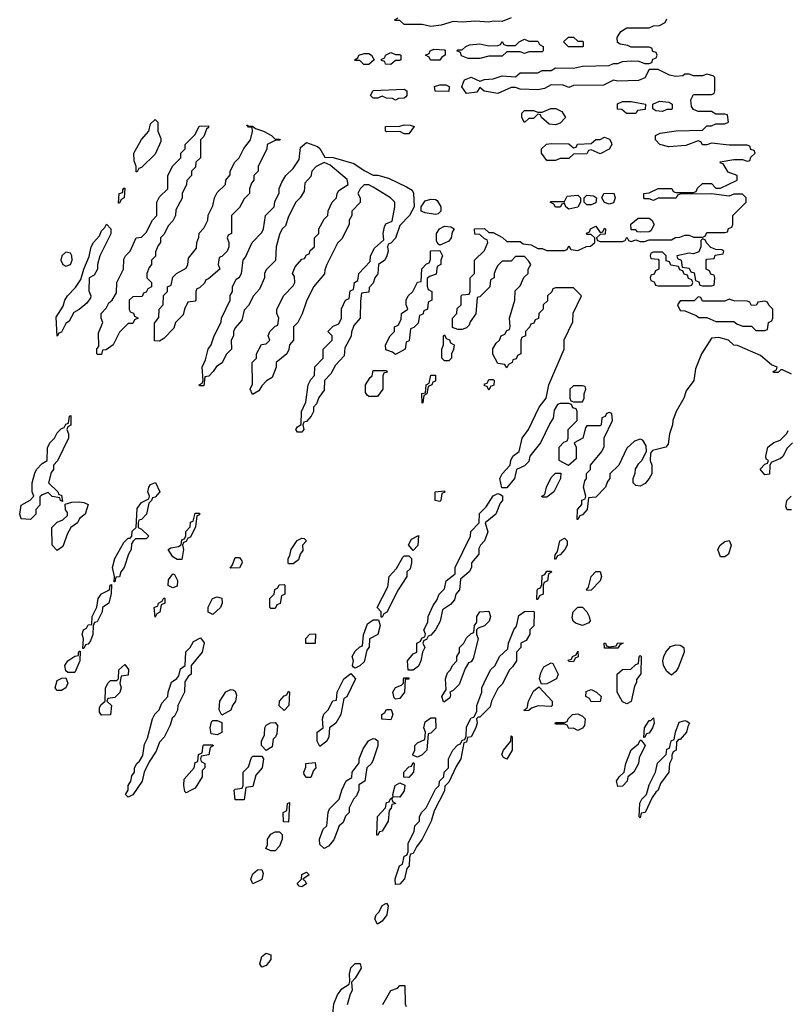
# Model space of a CAD drawing. Header units: inches. Extents: x 2601682 to 2755810, y 449311 to 584050.
# Tile 266 of 505: x 2662482 to 2665931, y 522048 to 526470. Entities that reach past the tile are written whole.
import ezdxf

# ---------------------------------------------------------------- set-up
doc = ezdxf.new("R2010")
doc.units = ezdxf.units.IN
doc.header["$MEASUREMENT"] = 0
doc.layers.add('C6562', color=7, linetype='Continuous')

msp = doc.modelspace()

# ---------------------------------------------------------------- linework, layer by layer
at = {"layer": 'C6562', "color": 2, "elevation": 10}
for points in [[(2664690, 526478), (2664650, 526462), (2664610, 526464), (2664590, 526459), (2664530, 526464), (2664470, 526459), (2664430, 526462), (2664375.3, 526444.7), (2664330, 526439), (2664290, 526448), (2664210, 526448), (2664190, 526466), (2664170, 526466), (2664166, 526470), (2664182, 526478)], [(2665950, 524878), (2665910, 524898), (2665902, 524898), (2665890, 524886), (2665870, 524886), (2665868, 524890), (2665882, 524898), (2665886, 524910), (2665860.2, 524920.2), (2665810, 524962), (2665707.3, 525007.3), (2665690, 525008), (2665666, 525030), (2665623.1, 525043.1), (2665590, 525039), (2665546, 524970), (2665518, 524902), (2665510.6, 524849.4), (2665476.8, 524803.2), (2665466, 524770), (2665431.3, 524710), (2665416, 524670), (2665414.8, 524650), (2665401, 524610), (2665396.3, 524563.7), (2665384.7, 524550), (2665325.4, 524534.6), (2665316.9, 524523.1), (2665314, 524490), (2665322, 524470), (2665322, 524430), (2665310.6, 524409.4), (2665292.8, 524387.2), (2665270, 524375.3), (2665250, 524378), (2665238, 524390), (2665238, 524410), (2665247.3, 524432.7), (2665248.4, 524451.6), (2665263.1, 524476.9), (2665278, 524490), (2665298, 524530), (2665296.4, 524556.4), (2665282, 524582), (2665270, 524586), (2665243.6, 524576.4), (2665210, 524546), (2665174, 524470), (2665134, 524430), (2665134, 524410), (2665123.6, 524396.4), (2665114, 524370), (2665070, 524326), (2665038, 524322), (2665032, 524270), (2665010, 524246), (2664998, 524242), (2664990, 524226), (2664986, 524226), (2664988, 524270), (2665007.3, 524292.7), (2665008.4, 524311.6), (2665022, 524318), (2665026, 524330), (2665015.3, 524370), (2665021.2, 524398.8), (2665028, 524410), (2665028, 524432), (2665046, 524450), (2665046, 524470), (2665098, 524530), (2665107.3, 524552.7), (2665108.4, 524591.6), (2665146, 524670), (2665142, 524702), (2665130, 524706), (2665118, 524702), (2665112.7, 524687.3), (2665098, 524682), (2665094, 524650), (2665090, 524646), (2665030, 524646), (2665023.6, 524636.4), (2665012, 524590), (2664974, 524570), (2664982, 524550), (2664982, 524498), (2664948, 524468), (2664906, 524490), (2664906, 524550), (2664927.3, 524572.7), (2664942, 524578), (2664946, 524590), (2664946, 524630), (2664986, 524670), (2664986, 524710), (2664982, 524722), (2664967.3, 524727.3), (2664962, 524742), (2664950, 524746), (2664910, 524746), (2664898, 524742), (2664883.6, 524716.4), (2664879.6, 524680.4), (2664863.6, 524656.4), (2664822, 524570), (2664774, 524510), (2664770, 524486), (2664750, 524466), (2664714, 524450), (2664704.7, 524410), (2664670, 524368), (2664648, 524368), (2664639, 524410), (2664649.1, 524430.9), (2664686, 524470), (2664688, 524490), (2664698, 524510), (2664726, 524530), (2664739, 524590), (2664768, 524630), (2664815.3, 524730), (2664848, 524770), (2664859, 524830), (2664928, 524990), (2664928.4, 525031.6), (2664967.3, 525112.7), (2664968.4, 525151.6), (2665006, 525230), (2664970, 525266), (2664890, 525266), (2664878, 525262), (2664872.7, 525247.3), (2664854, 525230), (2664852.7, 525207.3), (2664834, 525190), (2664834, 525170), (2664814, 525150), (2664812.7, 525127.3), (2664798, 525122), (2664792.7, 525107.3), (2664778, 525102), (2664774, 525090), (2664754, 525070), (2664754, 525050), (2664738, 525042), (2664734, 525030), (2664734, 524970), (2664718, 524962), (2664712.7, 524947.3), (2664698, 524942), (2664694, 524930), (2664678, 524922), (2664670, 524906), (2664662, 524922), (2664630, 524926), (2664608.4, 524968.4), (2664608.4, 524991.6), (2664623.1, 525016.9), (2664638, 525030), (2664646, 525050), (2664662, 525058), (2664670, 525074), (2664682, 525078), (2664686, 525090), (2664682, 525130), (2664706, 525210), (2664708.4, 525251.6), (2664730, 525274), (2664747.3, 525312.7), (2664766, 525330), (2664766, 525350), (2664778, 525370), (2664770, 525386), (2664750, 525406), (2664710, 525406), (2664690, 525386), (2664650, 525386), (2664630, 525366), (2664622, 525350), (2664614, 525330), (2664614, 525310), (2664598, 525302), (2664594, 525270), (2664550, 525226), (2664538, 525222), (2664531.6, 525148.4), (2664506.4, 525113.6), (2664502, 525098), (2664490, 525086), (2664470, 525078), (2664450, 525078), (2664427.3, 525087.3), (2664426, 525130), (2664446, 525150), (2664447.3, 525172.7), (2664466, 525190), (2664466, 525230), (2664470, 525234), (2664502, 525238), (2664506, 525250), (2664506, 525310), (2664526, 525330), (2664526, 525390), (2664570, 525434), (2664586, 525470), (2664582, 525482), (2664570, 525486), (2664550, 525506), (2664527.3, 525507.3), (2664526, 525530), (2664570, 525532), (2664590, 525514), (2664610, 525514), (2664651.6, 525491.6), (2664670, 525474), (2664730, 525474), (2664743.6, 525463.6), (2664779.6, 525459.6), (2664810, 525442), (2664830, 525442), (2664850, 525434), (2664930, 525434), (2664942, 525438), (2664950, 525454), (2664958, 525438), (2664990, 525434), (2665028.4, 525451.6), (2665047.3, 525452.7), (2665066, 525470), (2665066, 525490), (2665050, 525506), (2665030, 525506), (2665028.4, 525511.6), (2665042, 525518), (2665046, 525530), (2665070, 525542), (2665090, 525514), (2665102, 525518), (2665110, 525534), (2665114, 525530), (2665112.7, 525507.3), (2665090, 525506), (2665074, 525490), (2665078, 525478), (2665090, 525474), (2665190, 525474), (2665202, 525478), (2665210, 525494), (2665218, 525478), (2665230, 525474), (2665250, 525482), (2665270, 525474), (2665290, 525474), (2665310, 525482), (2665410, 525482), (2665428.4, 525491.6), (2665447.3, 525492.7), (2665470, 525502), (2665490, 525502), (2665510, 525494), (2665550, 525494), (2665562, 525498), (2665570, 525514), (2665650, 525514), (2665662, 525518), (2665667.3, 525532.7), (2665682, 525538), (2665686, 525550), (2665686, 525590), (2665746, 525650), (2665746, 525670), (2665730, 525686), (2665690, 525686), (2665670, 525678), (2665590, 525688), (2665450, 525686), (2665438, 525682), (2665432, 525668), (2665350, 525668), (2665330, 525658), (2665310, 525666), (2665290, 525666), (2665286, 525670), (2665286, 525690), (2665310, 525692), (2665350, 525711.3), (2665370, 525712), (2665411.6, 525711.6), (2665418, 525698), (2665430, 525694), (2665510, 525694), (2665522, 525698), (2665527.3, 525712.7), (2665550, 525734), (2665590, 525734), (2665610, 525714), (2665630, 525714), (2665706, 525750), (2665706, 525770), (2665664.7, 525784.7), (2665642, 525822), (2665630, 525826), (2665628.9, 525831.1), (2665690, 525842), (2665730, 525842), (2665750, 525834), (2665762, 525838), (2665767.3, 525852.7), (2665786, 525870), (2665782, 525882), (2665767.3, 525887.3), (2665762, 525902), (2665750, 525906), (2665670, 525906), (2665590, 525915.3), (2665570, 525908), (2665550, 525908), (2665542, 525922), (2665530, 525926), (2665475.3, 525904.7), (2665398.6, 525898.6), (2665358, 525910), (2665338, 525930), (2665338, 525950), (2665359, 525961), (2665431.6, 525971.6), (2665550, 525974), (2665570, 525994), (2665590, 525994), (2665610, 526002), (2665650, 526002), (2665666, 526010), (2665662, 526042), (2665650, 526046), (2665610, 526046), (2665590, 526058), (2665530, 526058), (2665510, 526066), (2665500.4, 526080.4), (2665498, 526110), (2665510, 526134), (2665590, 526134), (2665602, 526138), (2665606, 526150), (2665606, 526210), (2665598, 526218), (2665570, 526226), (2665550, 526218), (2665510, 526218), (2665490, 526226), (2665470, 526226), (2665462, 526218), (2665430, 526215.3), (2665401.2, 526221.2), (2665350, 526246), (2665310, 526246), (2665291.1, 526208.9), (2665262.8, 526197.2), (2665170, 526194), (2665150, 526198), (2665104.7, 526175.3), (2664970, 526174), (2664950, 526166), (2664923.6, 526176.4), (2664870, 526178), (2664839.6, 526160.4), (2664810, 526155.3), (2664730, 526158), (2664710, 526166), (2664690, 526166), (2664630, 526139), (2664568.4, 526148.4), (2664550, 526166), (2664536, 526144), (2664490, 526138), (2664468.4, 526168.4), (2664475.3, 526190), (2664480.2, 526199.8), (2664510, 526212), (2664550, 526194), (2664570, 526202), (2664610, 526204.7), (2664650, 526218), (2664710, 526214), (2664730, 526232), (2664810, 526232), (2664830, 526242), (2664870, 526242), (2664890, 526254), (2664970, 526252), (2665010, 526262), (2665130, 526264.7), (2665150, 526274), (2665170, 526274), (2665190, 526282), (2665230, 526284.7), (2665263.6, 526283.6), (2665290, 526274), (2665310, 526274), (2665322, 526278), (2665327.3, 526292.7), (2665342, 526298), (2665346, 526310), (2665342, 526322), (2665327.3, 526327.3), (2665322, 526342), (2665310, 526346), (2665230, 526346), (2665214.6, 526354.6), (2665180.4, 526360.4), (2665167.3, 526367.3), (2665166, 526390), (2665183.1, 526416.9), (2665210, 526434), (2665310, 526434), (2665330, 526442), (2665356.4, 526443.6), (2665382, 526458), (2665390, 526474)], [(2665954, 524570), (2665930, 524546), (2665911.1, 524508.9), (2665901, 524499), (2665858, 524482), (2665852.7, 524467.3), (2665851.1, 524428.9), (2665830, 524426), (2665809.1, 524450.9), (2665830, 524474), (2665842, 524478), (2665846, 524490), (2665836.4, 524496.4), (2665834, 524510), (2665844, 524550), (2665870, 524570.8), (2665898.6, 524581.4), (2665928.9, 524611.1), (2665935.3, 524624.7)], [(2665950, 524268.7), (2665930, 524268), (2665924, 524284), (2665929.2, 524310.8), (2665948, 524330)], [(2663888, 521990), (2663893.2, 522050), (2663909.5, 522090.5), (2663930, 522118), (2663962, 522138), (2663966, 522150), (2663963.1, 522183.1), (2663970, 522211.3), (2663990, 522232), (2664011.6, 522231.6), (2664016, 522210), (2663990, 522166), (2663972.7, 522147.3), (2663976, 522110), (2663966.8, 522093.2), (2663954, 522046)], [(2664112.9, 522047.1), (2664149.4, 522110.6), (2664179, 522121), (2664190, 522132), (2664212.7, 522132.7), (2664214, 522050), (2664218, 522038)]]:
    msp.add_lwpolyline(points, dxfattribs=at)
at = {"layer": 'C6562', "color": 2}
for points, elevation in [([(2664770, 526374), (2664810, 526374), (2664818, 526358), (2664834, 526350), (2664834, 526330), (2664830, 526326), (2664770, 526326), (2664750, 526318), (2664730, 526326), (2664670, 526326), (2664650, 526306), (2664590, 526306), (2664550, 526295.3), (2664496.4, 526296.4), (2664467.3, 526307.3), (2664462, 526322), (2664446, 526330), (2664450, 526334), (2664470, 526334), (2664486, 526350), (2664503.1, 526356.9), (2664550, 526361), (2664590, 526352), (2664630, 526354), (2664642, 526358), (2664650, 526372), (2664658, 526358), (2664670, 526354), (2664710, 526354), (2664726, 526370), (2664750, 526382)], 10), ([(2664990, 526374), (2665010, 526374), (2665014, 526370), (2665014, 526350), (2665010, 526348), (2664948.4, 526348.4), (2664926, 526370), (2664948.4, 526391.6), (2664970, 526392)], 10), ([(2664050, 526268.7), (2664028.9, 526268.9), (2664010, 526286), (2663990, 526286), (2663986, 526290), (2664002, 526298), (2664006, 526310), (2664030, 526318), (2664050, 526318), (2664062, 526310), (2664074, 526290)], 10), ([(2664170, 526314), (2664190, 526314), (2664194, 526310), (2664194, 526290), (2664190, 526286), (2664170, 526286), (2664150, 526268.7), (2664126, 526270), (2664122, 526282), (2664107.3, 526287.3), (2664107.3, 526292.7), (2664122, 526298), (2664126, 526310), (2664150, 526322)], 10), ([(2664370, 526288), (2664328.4, 526288.4), (2664322, 526302), (2664306, 526310), (2664322, 526318), (2664326, 526330), (2664343.1, 526336.9), (2664390, 526334), (2664394, 526330), (2664394, 526310), (2664378, 526302)], 10), ([(2664410, 526148), (2664348.4, 526148.4), (2664346, 526170), (2664370, 526178), (2664396.9, 526176.9), (2664412, 526170)], 10), ([(2664170, 526109.2), (2664156.4, 526116.4), (2664130, 526118), (2664110, 526126), (2664090, 526118), (2664070, 526118), (2664058, 526130), (2664070, 526151.3), (2664210, 526158), (2664222, 526150), (2664222, 526130), (2664216.9, 526123.1), (2664210, 526118), (2664183.6, 526116.4)], 10), ([(2665250, 526048.7), (2665208.9, 526048.9), (2665187.3, 526067.3), (2665168.7, 526068.7), (2665167.3, 526092.7), (2665190, 526102), (2665230, 526102), (2665294, 526090), (2665292.7, 526067.3), (2665258, 526062)], 10), ([(2665370, 526058), (2665340.4, 526060.4), (2665326, 526070), (2665326, 526090), (2665356.4, 526103.6), (2665399.6, 526099.6), (2665414, 526090), (2665414, 526070), (2665410, 526066), (2665390, 526066)], 10), ([(2664890, 525998), (2664860.4, 526000.4), (2664826, 526030), (2664822, 526042), (2664810, 526046), (2664790, 526026), (2664770, 526026), (2664750, 526008.7), (2664738, 526030), (2664738, 526050), (2664750, 526062), (2664790, 526062), (2664810, 526054), (2664830, 526054), (2664868.4, 526071.6), (2664891.6, 526071.6), (2664918, 526058), (2664934, 526030), (2664910, 526006)], 10), ([(2663006, 525786), (2663006, 525810), (2662996.4, 525836.4), (2662995.3, 525870), (2663030, 525932), (2663062, 525970), (2663070, 526002), (2663090, 526022), (2663102, 526010), (2663102, 525970), (2663116.9, 525936.9), (2663116.9, 525923.1), (2663090, 525866), (2663030, 525806), (2663018, 525802), (2663010, 525786)], 10), ([(2663511.3, 525991.3), (2663528.7, 525991.3), (2663541, 525981), (2663578, 525970), (2663614, 525950), (2663630, 525934), (2663650, 525934), (2663651.6, 525928.4), (2663630, 525928), (2663594, 525910), (2663592, 525890), (2663554, 525810), (2663554, 525790), (2663534, 525770), (2663534, 525750), (2663523.6, 525736.4), (2663514, 525710), (2663514, 525690), (2663490, 525666), (2663470, 525626), (2663434, 525590), (2663434, 525510), (2663418, 525502), (2663414, 525490), (2663422, 525470), (2663422, 525450), (2663414, 525430), (2663390, 525406), (2663378, 525402), (2663374, 525370), (2663382, 525350), (2663330, 525306), (2663318, 525302), (2663312.7, 525287.3), (2663290, 525266), (2663278, 525262), (2663274, 525250), (2663274, 525210), (2663270, 525206), (2663238, 525202), (2663222, 525170), (2663216, 525144), (2663182, 525110), (2663175.3, 525084.7), (2663130, 525038), (2663110, 525026), (2663088.4, 525028.4), (2663087.3, 525107.3), (2663107.3, 525132.7), (2663108, 525170), (2663126, 525190), (2663128, 525232), (2663146, 525250), (2663146, 525270), (2663162, 525278), (2663170, 525314), (2663186, 525330), (2663230, 525354), (2663238, 525370), (2663240.4, 525399.6), (2663276.4, 525443.6), (2663278, 525470), (2663287.3, 525492.7), (2663288.4, 525511.6), (2663310, 525534), (2663328, 525570), (2663328.4, 525591.6), (2663350, 525634), (2663358, 525670), (2663370, 525694), (2663406, 525730), (2663408, 525750), (2663427.3, 525772.7), (2663428, 525790), (2663448, 525830), (2663468, 525850), (2663489.1, 525890.9), (2663519, 525930), (2663528, 525968), (2663526, 525986), (2663510, 525988), (2663502, 525998)], 10), ([(2664210, 525958), (2664190, 525968), (2664130, 525966), (2664126, 525970), (2664126, 525990), (2664190, 525991.3), (2664210, 525998), (2664236.9, 525996.9), (2664254, 525990), (2664230, 525958)], 10), ([(2662830, 524966), (2662828, 524970), (2662828.4, 524991.6), (2662838, 525002), (2662836.4, 525063.6), (2662855.3, 525110), (2662848, 525130), (2662848, 525150), (2662870, 525174), (2662882, 525198), (2662898, 525210), (2662916.4, 525243.6), (2662918, 525290), (2662948, 525350), (2662950, 525394), (2662958, 525410), (2662978, 525430), (2663006, 525490), (2663030, 525494), (2663050, 525514), (2663078, 525570), (2663098, 525590), (2663098, 525650), (2663110, 525674), (2663148, 525710), (2663148, 525770), (2663170, 525814), (2663206, 525850), (2663206, 525870), (2663226, 525890), (2663226, 525910), (2663270, 525954), (2663288.9, 525991.1), (2663330, 525994), (2663330, 525986), (2663322, 525978), (2663310, 525946), (2663294, 525930), (2663294, 525850), (2663274, 525830), (2663271.6, 525808.4), (2663254, 525790), (2663254, 525770), (2663232.7, 525747.3), (2663232, 525730), (2663212, 525690), (2663211.6, 525668.4), (2663183.6, 525616.4), (2663182, 525590), (2663170, 525566), (2663150, 525546), (2663130, 525506), (2663114, 525490), (2663114, 525470), (2663103.6, 525456.4), (2663092.7, 525427.3), (2663091.6, 525408.4), (2663074, 525390), (2663074, 525370), (2663063.6, 525356.4), (2663054, 525330), (2663054, 525310), (2663074, 525290), (2663074, 525270), (2663058, 525262), (2663050, 525246), (2663038, 525242), (2663032.7, 525227.3), (2662990, 525226), (2662974, 525210), (2662974, 525170), (2662978, 525158), (2662992.7, 525152.7), (2662998, 525138), (2663014, 525130), (2662998, 525122), (2662990, 525106), (2662970, 525106), (2662930, 525066), (2662902, 525010), (2662870, 524988), (2662854, 524986), (2662850, 524966)], 10), ([(2663730, 524618), (2663722, 524630), (2663730, 524642), (2663747.3, 524652.7), (2663748.9, 524711.1), (2663768.4, 524751.6), (2663778, 524830), (2663790, 524854), (2663807.3, 524872.7), (2663808.4, 524911.6), (2663846, 524950), (2663846, 524990), (2663886, 525030), (2663886, 525050), (2663866, 525070), (2663890, 525094), (2663915.3, 525104.7), (2663928, 525130), (2663928.4, 525171.6), (2663946, 525210), (2663962, 525218), (2663967.3, 525252.7), (2663982, 525258), (2663986, 525290), (2664002, 525298), (2664006, 525330), (2664056.4, 525383.6), (2664058, 525410), (2664076.4, 525443.6), (2664118, 525482), (2664115.3, 525510), (2664120.4, 525539.6), (2664127.3, 525552.7), (2664155.3, 525564.7), (2664168, 525630), (2664168, 525650), (2664148, 525670), (2664070, 525718), (2664050, 525728), (2664030, 525728), (2664012, 525710), (2664002, 525690), (2664012, 525670), (2664011.6, 525648.4), (2663974, 525610), (2663974, 525590), (2663962, 525570), (2663962, 525550), (2663930, 525486), (2663910, 525466), (2663862, 525370), (2663852.7, 525347.3), (2663851.6, 525328.4), (2663802, 525270), (2663770, 525206), (2663751.6, 525148.4), (2663732, 525110), (2663712, 525090), (2663712, 525030), (2663694, 525010), (2663691.6, 524988.4), (2663682, 524970), (2663634, 524930), (2663634, 524910), (2663616.9, 524863.1), (2663591.6, 524848.4), (2663570, 524826), (2663556.9, 524803.1), (2663527.3, 524787.3), (2663518, 524810), (2663527.3, 524832.7), (2663526, 524930), (2663546, 524950), (2663546, 524970), (2663568.9, 525011.1), (2663590, 525014), (2663606, 525030), (2663598, 525050), (2663606, 525070), (2663630, 525094), (2663642, 525098), (2663646, 525130), (2663638, 525150), (2663638, 525170), (2663668.4, 525231.6), (2663710, 525274), (2663718, 525290), (2663716.4, 525316.4), (2663708, 525330), (2663720.4, 525359.6), (2663750, 525394), (2663762, 525398), (2663770, 525414), (2663782, 525418), (2663787.3, 525432.7), (2663806, 525450), (2663806, 525490), (2663826, 525510), (2663826, 525530), (2663850, 525574), (2663866, 525590), (2663868.4, 525611.6), (2663886, 525650), (2663906, 525670), (2663908, 525690), (2663916.4, 525703.6), (2663958, 525730), (2663952.9, 525752.9), (2663876.4, 525816.4), (2663850, 525828), (2663814, 525810), (2663794, 525790), (2663790, 525766), (2663763.6, 525736.4), (2663759.6, 525700.4), (2663742, 525670), (2663722, 525650), (2663690, 525586), (2663676, 525544), (2663662, 525530), (2663650, 525506), (2663634, 525450), (2663631.6, 525388.4), (2663590, 525346), (2663582, 525330), (2663582, 525310), (2663559.6, 525260.4), (2663532, 525230), (2663510, 525186), (2663490, 525166), (2663479.6, 525120.4), (2663450, 525086), (2663442, 525070), (2663442, 525050), (2663432, 525030), (2663434, 524990), (2663410, 524966), (2663391.1, 524928.9), (2663366.8, 524913.2), (2663352, 524890), (2663331.1, 524868.9), (2663314, 524866), (2663310, 524826), (2663290, 524826), (2663288, 524830), (2663302, 524838), (2663306, 524850), (2663302, 524910), (2663317.2, 524942.8), (2663328.7, 524990), (2663342, 525010), (2663353.6, 525046.4), (2663387.3, 525112.7), (2663388, 525130), (2663428, 525210), (2663428.4, 525231.6), (2663438, 525250), (2663438, 525270), (2663455.3, 525304.7), (2663470, 525314), (2663478, 525330), (2663486, 525390), (2663496.4, 525403.6), (2663526, 525470), (2663570, 525514), (2663578, 525530), (2663586, 525590), (2663626, 525630), (2663628.4, 525651.6), (2663647.3, 525692.7), (2663648.4, 525711.6), (2663660.4, 525739.6), (2663678, 525770), (2663710, 525802), (2663737.2, 525842.8), (2663744, 525896), (2663770, 525918), (2663819.8, 525899.8), (2663830.8, 525890.8), (2663852.7, 525852.7), (2663890, 525851.3), (2663983.5, 525823.5), (2664030, 525792), (2664070, 525772), (2664091.1, 525771.1), (2664138.8, 525758.8), (2664219.8, 525719.8), (2664244.7, 525704.7), (2664251.6, 525691.6), (2664254, 525630), (2664234, 525590), (2664190, 525546), (2664171, 525489), (2664150, 525466), (2664138, 525462), (2664134, 525450), (2664138, 525430), (2664132, 525410), (2664122, 525390), (2664094, 525370), (2664091, 525329), (2664078, 525310), (2664070, 525286), (2664052.7, 525267.3), (2664050, 525246), (2664018, 525242), (2664012.7, 525207.3), (2664012, 525130), (2663983.6, 525096.4), (2663972.7, 525067.3), (2663971.6, 525048.4), (2663943.6, 524996.4), (2663939.6, 524960.4), (2663901, 524919), (2663879.8, 524880.2), (2663852, 524850), (2663850, 524806), (2663826.4, 524773.6), (2663815.3, 524744.7), (2663802, 524730), (2663802, 524710), (2663792, 524690), (2663770, 524666), (2663758, 524662), (2663754, 524650), (2663758, 524630), (2663750, 524618)], 10), ([(2665090, 525868), (2665050, 525886), (2665038, 525882), (2665030, 525868), (2664970, 525866), (2664950, 525846), (2664910, 525846), (2664890, 525838), (2664850, 525838), (2664826, 525870), (2664826, 525890), (2664848.4, 525911.6), (2664870, 525914), (2664950, 525912), (2664970, 525894), (2664982, 525898), (2664988.4, 525911.6), (2665050, 525914), (2665070, 525932), (2665090, 525932), (2665110, 525942), (2665132.7, 525932.7), (2665139.6, 525919.6), (2665142, 525910), (2665131.1, 525888.9)], 10), ([(2662926, 525646), (2662929.2, 525690), (2662946, 525694), (2662946, 525706), (2662950, 525714), (2662954, 525714), (2662952, 525670), (2662938, 525662), (2662930, 525646)], 10), ([(2665130, 525642), (2665108.9, 525648.9), (2665098, 525670), (2665106, 525690), (2665151, 525691), (2665158, 525670), (2665150, 525648)], 10), ([(2664350, 525595.3), (2664303.1, 525603.1), (2664286, 525610), (2664286, 525630), (2664304, 525656), (2664330, 525664.7), (2664350, 525662), (2664358, 525658), (2664374, 525630), (2664374, 525610), (2664370, 525606), (2664362, 525598)], 10), ([(2664950, 525619), (2664935.3, 525630), (2664930, 525646), (2664918, 525642), (2664910, 525628), (2664890, 525628), (2664882, 525642), (2664866, 525650), (2664870, 525654), (2664930, 525654), (2664942, 525678), (2664990, 525682), (2665002, 525670), (2665002, 525650), (2664990, 525628.7)], 10), ([(2665030, 525638), (2665018, 525650), (2665018, 525670), (2665030, 525682), (2665059.6, 525679.6), (2665074, 525670), (2665070, 525648), (2665050, 525638)], 10), ([(2665270, 525515.3), (2665258, 525518), (2665250, 525526), (2665230, 525526), (2665228.4, 525551.6), (2665261.2, 525578.8), (2665310, 525578), (2665322, 525570), (2665332, 525550), (2665318, 525522), (2665310, 525518)], 10), ([(2662650, 525048), (2662645.6, 525134.4), (2662677.2, 525182.8), (2662685.2, 525210), (2662697.2, 525230), (2662733.2, 525266.8), (2662756.4, 525303.6), (2662769.5, 525350), (2662793.6, 525406.4), (2662802.7, 525450), (2662814, 525470), (2662840.2, 525499.8), (2662850, 525522), (2662864, 525536), (2662872, 525552), (2662891.3, 525531.3), (2662891.1, 525508.9), (2662842, 525410), (2662832, 525370), (2662832, 525350), (2662816.9, 525323.1), (2662794, 525310), (2662792.7, 525252.7), (2662802, 525230), (2662799.6, 525220.4), (2662783.6, 525196.4), (2662750, 525168), (2662725.4, 525154.6), (2662703.6, 525116.4), (2662690, 525106), (2662670, 525066), (2662658, 525062)], 10), ([(2664370, 525458), (2664362, 525462), (2664355.3, 525475.3), (2664355.3, 525510), (2664368.9, 525531.1), (2664390, 525542), (2664419.6, 525539.6), (2664434, 525530), (2664424.7, 525515.3), (2664421, 525490), (2664410, 525475.3), (2664390, 525466)], 10), ([(2665550, 525486), (2665542, 525478), (2665542, 525450), (2665532.7, 525427.3), (2665510, 525418), (2665490, 525422), (2665434, 525410), (2665438, 525398), (2665454, 525390), (2665458, 525358), (2665490, 525354), (2665498, 525338), (2665512.7, 525332.7), (2665518, 525298), (2665532.7, 525292.7), (2665538, 525278), (2665550, 525274), (2665590, 525274), (2665602, 525278), (2665606, 525310), (2665602, 525322), (2665587.3, 525327.3), (2665582, 525342), (2665566, 525350), (2665566, 525390), (2665570, 525394), (2665602, 525398), (2665607.3, 525412.7), (2665642, 525418), (2665646, 525430), (2665636.4, 525436.4), (2665610, 525438), (2665587.3, 525447.3), (2665567.3, 525467.3), (2665562, 525482)], 10), ([(2662690, 525425.2), (2662671, 525410), (2662667.3, 525390), (2662676, 525370), (2662690, 525363), (2662710, 525371), (2662718.4, 525390), (2662717, 525410), (2662710, 525421.2)], 14), ([(2664170, 524966), (2664156.4, 524976.4), (2664127.3, 524987.3), (2664126, 525010), (2664146, 525050), (2664166, 525070), (2664166, 525090), (2664182, 525098), (2664196.4, 525123.6), (2664198, 525150), (2664226, 525170), (2664218, 525190), (2664218, 525210), (2664228, 525230), (2664248, 525250), (2664268.9, 525291.1), (2664286, 525294), (2664288.4, 525351.6), (2664310, 525374), (2664322, 525378), (2664327.3, 525392.7), (2664328.4, 525431.6), (2664370, 525434), (2664382, 525410), (2664374, 525390), (2664374, 525370), (2664358, 525362), (2664352.7, 525327.3), (2664323.6, 525316.4), (2664312.7, 525307.3), (2664312.7, 525272.7), (2664318, 525258), (2664334, 525250), (2664334, 525210), (2664318, 525202), (2664314, 525170), (2664298, 525162), (2664292.7, 525147.3), (2664278, 525142), (2664272.7, 525107.3), (2664252.7, 525087.3), (2664238, 525082), (2664231.6, 525028.4), (2664218, 525022), (2664214, 524990)], 10), ([(2665370, 525426), (2665330, 525426), (2665318, 525422), (2665314, 525410), (2665318, 525398), (2665350, 525394), (2665354, 525390), (2665354, 525350), (2665338, 525342), (2665332.7, 525327.3), (2665318, 525322), (2665314, 525310), (2665318, 525298), (2665332.7, 525292.7), (2665338, 525278), (2665350, 525274), (2665490, 525274), (2665502, 525278), (2665506, 525290), (2665502, 525302), (2665487.3, 525307.3), (2665482, 525322), (2665467.3, 525327.3), (2665462, 525342), (2665447.3, 525347.3), (2665442, 525362), (2665407.3, 525367.3), (2665402, 525382), (2665387.3, 525387.3), (2665386, 525410)], 10), ([(2665530, 525226), (2665512, 525208), (2665450, 525208), (2665438, 525190), (2665450, 525164.7), (2665470, 525162), (2665522, 525142), (2665532.7, 525132.7), (2665570, 525132), (2665610, 525114), (2665690, 525114), (2665703.6, 525103.6), (2665730, 525094), (2665770, 525094), (2665790, 525074), (2665830, 525074), (2665842, 525078), (2665846, 525110), (2665862, 525118), (2665866, 525130), (2665866, 525170), (2665847.3, 525187.3), (2665842, 525202), (2665830, 525206), (2665798, 525202), (2665792.7, 525187.3), (2665770, 525186), (2665762, 525202), (2665750, 525206), (2665692.7, 525207.3), (2665670, 525215.3), (2665650, 525206), (2665550, 525206), (2665542, 525222)], 10), ([(2664390, 524938), (2664378, 524950), (2664378, 524990), (2664386, 525010), (2664386, 525050), (2664390, 525054), (2664398, 525038), (2664412.7, 525032.7), (2664418, 525018), (2664434, 525010), (2664431.6, 524988.4), (2664422, 524970), (2664422, 524950), (2664410, 524938)], 10), ([(2664050, 524778), (2664043.1, 524783.1), (2664036.4, 524796.4), (2664035.3, 524830), (2664056.4, 524863.6), (2664066, 524870), (2664070, 524894), (2664130, 524894), (2664132.7, 524887.3), (2664118, 524882), (2664114, 524870), (2664114, 524810), (2664090, 524778)], 10), ([(2664290, 524748), (2664289, 524791), (2664306, 524794), (2664308, 524830), (2664322, 524838), (2664330, 524874), (2664350, 524874), (2664350, 524846), (2664338, 524842), (2664334, 524830), (2664318, 524822), (2664312, 524790), (2664298, 524782), (2664294, 524750)], 10), ([(2664590, 524806), (2664582, 524822), (2664570, 524826), (2664570, 524834), (2664582, 524838), (2664590, 524854), (2664610, 524854), (2664614, 524850), (2664611.6, 524828.4), (2664598, 524822)], 10), ([(2665010, 524826), (2664970, 524826), (2664954, 524810), (2664954, 524770), (2664958, 524758), (2664970, 524754), (2665010, 524754), (2665018, 524770), (2665018, 524790), (2665026, 524810), (2665022, 524822)], 10), ([(2662674, 524306), (2662666, 524310), (2662662, 524322), (2662628.4, 524328.4), (2662610, 524346), (2662583.6, 524336.4), (2662572.7, 524327.3), (2662572, 524290), (2662554, 524270), (2662554, 524250), (2662530, 524226), (2662488, 524228), (2662482, 524250), (2662488, 524290), (2662528.4, 524311.6), (2662546, 524330), (2662538, 524350), (2662538, 524390), (2662550, 524434), (2662558, 524450), (2662583.1, 524476.9), (2662606, 524490), (2662607.3, 524547.3), (2662618, 524570), (2662638, 524590), (2662650, 524614), (2662670, 524634), (2662682, 524638), (2662690, 524654), (2662702, 524658), (2662706, 524690), (2662712, 524692), (2662711.6, 524648.4), (2662698, 524642), (2662694, 524630), (2662702, 524610), (2662702, 524590), (2662651.6, 524488.4), (2662634, 524470), (2662634, 524450), (2662623.6, 524436.4), (2662612, 524390), (2662654, 524350), (2662658, 524338), (2662670, 524334)], 10), ([(2664830, 524326), (2664828.7, 524330), (2664842, 524338), (2664848.9, 524371.1), (2664870, 524414), (2664890, 524434), (2664912.7, 524432.7), (2664912, 524410), (2664882, 524350), (2664850, 524326)], 10), ([(2662906, 523946), (2662908, 523970), (2662899, 524010), (2662909.5, 524050.5), (2662950, 524122), (2662970, 524142), (2662978, 524142), (2662986, 524150), (2662987.3, 524172.7), (2663006, 524190), (2663010, 524274), (2663030, 524302), (2663062, 524318), (2663066, 524330), (2663058, 524350), (2663062, 524370), (2663070, 524382), (2663091.6, 524391.6), (2663111.3, 524350), (2663090, 524326), (2663078, 524322), (2663074, 524310), (2663062, 524298), (2663051.3, 524250), (2663030, 524226), (2663018, 524222), (2663014, 524210), (2663014, 524190), (2663030, 524182), (2663062, 524150), (2663050, 524138), (2663002, 524138), (2662991.3, 524128.7), (2662984.7, 524115.3), (2662982.8, 524090), (2662971, 524070), (2662951, 524010), (2662936, 523990), (2662930, 523968), (2662914, 523966), (2662910, 523946)], 10), ([(2664228, 523548), (2664224, 523590), (2664250, 523622), (2664266, 523630), (2664266, 523670), (2664282, 523678), (2664290, 523694), (2664302, 523698), (2664306, 523710), (2664298, 523730), (2664316.4, 523763.6), (2664318, 523790), (2664340.4, 523839.6), (2664356.4, 523863.6), (2664366, 523890), (2664390, 523914), (2664398, 523950), (2664438, 523982), (2664438, 524010), (2664508, 524150), (2664508.4, 524171.6), (2664546, 524210), (2664548.4, 524251.6), (2664578, 524282), (2664608.9, 524331.1), (2664630, 524342), (2664639.6, 524339.6), (2664651.3, 524331.3), (2664651, 524310), (2664641, 524299), (2664622, 524250), (2664574, 524210), (2664584.7, 524170), (2664571, 524129), (2664552, 524110), (2664544.7, 524095.3), (2664544.7, 524070), (2664512, 524030), (2664512, 524010), (2664502, 523990), (2664462, 523958), (2664458, 523910), (2664442, 523890), (2664435.3, 523864.7), (2664416.9, 523843.1), (2664381, 523819), (2664371.1, 523768.9), (2664350.9, 523729.1), (2664330, 523706), (2664318, 523702), (2664310, 523686), (2664298, 523682), (2664294, 523670), (2664302, 523650), (2664292, 523630), (2664284.7, 523590), (2664274, 523566), (2664250, 523548)], 10), ([(2664370, 524306), (2664348, 524310), (2664348, 524350), (2664390, 524354), (2664391.6, 524348.4), (2664378, 524342), (2664374, 524310)], 10), ([(2662650, 524086), (2662628, 524110), (2662626, 524190), (2662650, 524214), (2662676.4, 524223.6), (2662696.4, 524243.6), (2662696.4, 524256.4), (2662688, 524268), (2662686, 524294), (2662716.4, 524303.6), (2662750, 524304.7), (2662770, 524302), (2662790, 524292), (2662776, 524250), (2662751.3, 524230), (2662742, 524210), (2662712, 524190), (2662696.9, 524163.1), (2662675.3, 524104.7)], 10), ([(2663190, 524046), (2663170, 524058), (2663149.2, 524090.8), (2663161.2, 524098.8), (2663195.3, 524104.7), (2663208, 524112), (2663210, 524134), (2663222, 524138), (2663228, 524152), (2663228.9, 524171.1), (2663247.3, 524192.7), (2663250, 524214), (2663262, 524218), (2663270, 524254), (2663290, 524254), (2663290, 524246), (2663278, 524242), (2663272, 524192), (2663250, 524146), (2663238, 524142), (2663230, 524126), (2663218, 524122), (2663214, 524110), (2663218, 524090), (2663210, 524046)], 10), ([(2663690, 524026), (2663688, 524030), (2663688, 524050), (2663696.4, 524063.6), (2663702, 524090), (2663729.2, 524130.8), (2663750, 524142), (2663759.6, 524139.6), (2663771.3, 524130), (2663752, 524110), (2663754.4, 524085.6), (2663742, 524070), (2663735.3, 524044.7), (2663710, 524026)], 10), ([(2664250, 524086), (2664228.9, 524111.1), (2664243.1, 524136.9), (2664274, 524154), (2664271.6, 524108.4)], 10), ([(2664890, 524046), (2664886, 524050), (2664887.3, 524067.3), (2664898, 524082), (2664908.7, 524130), (2664930, 524142), (2664942, 524130), (2664942, 524110), (2664932, 524090), (2664910, 524066), (2664898, 524062)], 10), ([(2665650, 524057.2), (2665630, 524058), (2665619, 524090), (2665629.5, 524110.5), (2665650, 524126), (2665670, 524131.3), (2665679.1, 524110), (2665666, 524070)], 10), ([(2663427.3, 524007.3), (2663438, 524022), (2663450, 524054), (2663470, 524054), (2663479.6, 524039.6), (2663482, 524030), (2663470, 524008)], 10), ([(2664106, 523786), (2664106, 523810), (2664088, 523830), (2664136.4, 523923.6), (2664142, 523970), (2664175.3, 524004.7), (2664203.1, 524056.9), (2664210, 524062), (2664230, 524062), (2664242, 524050), (2664242, 524030), (2664236, 524004), (2664222, 523990), (2664222, 523970), (2664182, 523910), (2664131.6, 523808.4), (2664118, 523802), (2664110, 523786)], 10), ([(2663170, 523918), (2663148.7, 523928.7), (2663150, 523954), (2663170, 523982), (2663178, 523978), (2663191.6, 523951.6), (2663190, 523926)], 10), ([(2664806, 523866), (2664807.3, 523907.3), (2664810, 523914), (2664822, 523918), (2664827.3, 523932.7), (2664830, 523974), (2664842, 523978), (2664850, 523994), (2664870, 523994), (2664871.6, 523988.4), (2664858, 523982), (2664854, 523950), (2664838, 523942), (2664834, 523930), (2664834, 523890), (2664818, 523882), (2664810, 523866)], 10), ([(2665030, 523906), (2665028.7, 523910), (2665038, 523922), (2665049, 523970), (2665070, 523991.3), (2665090, 523992), (2665096, 523970), (2665090.8, 523950), (2665050, 523908)], 10), ([(2662766, 523646), (2662768, 523690), (2662762, 523710), (2662768.7, 523730), (2662782, 523738), (2662790, 523752), (2662806, 523754), (2662808, 523790), (2662828.7, 523831.3), (2662835.3, 523870), (2662850, 523891.3), (2662886, 523910), (2662888, 523930), (2662894, 523934), (2662892.7, 523892.7), (2662882, 523850), (2662854, 523830), (2662852, 523810), (2662830, 523766), (2662818, 523762), (2662812.7, 523747.3), (2662811.1, 523708.9), (2662799.6, 523680.4), (2662790, 523666), (2662778, 523662), (2662770, 523646)], 10), ([(2663610, 523826), (2663606, 523830), (2663606, 523870), (2663626, 523890), (2663628.4, 523911.6), (2663642, 523918), (2663648, 523932), (2663670, 523934), (2663674, 523930), (2663674, 523890), (2663658, 523882), (2663651.6, 523848.4), (2663638, 523842), (2663630, 523826)], 10), ([(2663350, 523798), (2663328.7, 523808.7), (2663328.9, 523831.1), (2663348, 523870), (2663370, 523878), (2663390, 523872), (2663391.3, 523850), (2663384.7, 523830)], 10), ([(2663090, 523786), (2663086, 523830), (2663102, 523838), (2663106, 523850), (2663122, 523858), (2663130, 523874), (2663134, 523870), (2663134, 523850), (2663118, 523842), (2663111.6, 523808.4), (2663098, 523802)], 10), ([(2665010, 523749), (2664979, 523759), (2664969, 523769), (2664964.7, 523784.7), (2664969.3, 523810.7), (2664990, 523831.3), (2665010, 523831.3), (2665030, 523811.3), (2665041, 523790), (2665044.7, 523770), (2665038.8, 523761.2)], 10), ([(2664170, 522586), (2664168.9, 522611.1), (2664188, 522670), (2664202, 522678), (2664210, 522714), (2664222, 522718), (2664227.3, 522732.7), (2664228, 522770), (2664254.6, 522825.4), (2664258, 522850), (2664278, 522870), (2664278, 522890), (2664288, 522910), (2664308, 522930), (2664350, 523014), (2664366, 523030), (2664368, 523050), (2664388, 523070), (2664389, 523091), (2664408, 523110), (2664408.9, 523151.1), (2664428, 523190), (2664450, 523214), (2664462, 523218), (2664470, 523234), (2664482, 523238), (2664487.3, 523252.7), (2664490, 523294), (2664510, 523334), (2664522, 523338), (2664536.4, 523363.6), (2664535.3, 523390), (2664558, 523450), (2664558, 523470), (2664568.4, 523491.6), (2664598, 523550), (2664618, 523570), (2664638, 523610), (2664675.3, 523644.7), (2664678, 523670), (2664702, 523730), (2664714, 523746), (2664725.2, 523794.8), (2664750, 523812), (2664790, 523814), (2664794, 523810), (2664792, 523748), (2664774, 523730), (2664774, 523710), (2664758, 523682), (2664734, 523670), (2664734, 523650), (2664714, 523630), (2664714, 523590), (2664696.9, 523563.1), (2664682, 523550), (2664650, 523486), (2664630, 523466), (2664602, 523410), (2664595.3, 523384.7), (2664550, 523338), (2664542, 523338), (2664534, 523330), (2664538, 523310), (2664530, 523286), (2664511.1, 523248.9), (2664494, 523246), (2664490, 523226), (2664478, 523222), (2664464.7, 523150), (2664443.6, 523116.4), (2664410, 523046), (2664392, 523028), (2664390, 523006), (2664343.6, 522916.4), (2664331.3, 522870), (2664290.7, 522789.3), (2664264.7, 522755.3), (2664250, 522726), (2664238, 522722), (2664232.7, 522707.3), (2664231.3, 522670), (2664222, 522658), (2664211.6, 522611.6), (2664190, 522588)], 10), ([(2664386, 523406), (2664378, 523430), (2664398, 523462), (2664395.3, 523510), (2664404, 523536), (2664418, 523550), (2664426, 523570), (2664446, 523590), (2664446, 523610), (2664458, 523630), (2664458, 523650), (2664478, 523670), (2664490, 523694), (2664510, 523714), (2664522, 523718), (2664526, 523750), (2664535.3, 523764.7), (2664535.3, 523790), (2664548.9, 523811.1), (2664590, 523814), (2664598, 523790), (2664590.9, 523769.1), (2664570, 523748), (2664542, 523738), (2664534, 523730), (2664534, 523710), (2664542, 523690), (2664519.6, 523600.4), (2664510, 523586), (2664498, 523582), (2664483.6, 523556.4), (2664456, 523484), (2664430, 523458), (2664414, 523450), (2664418, 523438), (2664415.3, 523424.7), (2664390, 523406)], 10), ([(2663990, 523558), (2663982, 523562), (2663978, 523570), (2663982, 523590), (2663975.3, 523610), (2663990, 523634), (2664010, 523654), (2664022, 523658), (2664027.3, 523707.3), (2664044, 523756), (2664070, 523774), (2664094, 523774), (2664102, 523750), (2664091, 523709), (2664054, 523690), (2664052.7, 523652.7), (2664042, 523638), (2664030, 523586), (2664010, 523568)], 10), ([(2663810, 523668), (2663768.4, 523668.4), (2663768.4, 523691.6), (2663786, 523710), (2663811.3, 523711.3)], 10), ([(2662970, 522978), (2662958, 522990), (2662968.7, 523010), (2662969.2, 523030.8), (2662982, 523050), (2662985.6, 523074.4), (2662998, 523090), (2662998, 523110), (2663008, 523130), (2663020.4, 523139.6), (2663035.3, 523164.7), (2663043.1, 523216.9), (2663056.4, 523243.6), (2663078, 523330), (2663088.7, 523351.3), (2663108, 523370), (2663120.2, 523399.8), (2663148, 523430), (2663148.7, 523450), (2663164.7, 523495.3), (2663188.4, 523511.6), (2663196.4, 523523.6), (2663204.7, 523555.3), (2663226, 523570), (2663229, 523631), (2663248, 523650), (2663263.1, 523676.9), (2663294, 523694), (2663311.3, 523671.3), (2663302, 523630), (2663252, 523570), (2663252, 523530), (2663239.6, 523520.4), (2663223.6, 523496.4), (2663222, 523450), (2663192, 523390), (2663191.6, 523368.4), (2663178, 523342), (2663167.1, 523332.9), (2663158.8, 523301.2), (2663131.6, 523248.4), (2663110, 523226), (2663094.8, 523185.2), (2663063.6, 523136.4), (2663042, 523090), (2663032, 523050), (2662990, 522988.7)], 10), ([(2665110, 523648), (2665108, 523670), (2665114, 523670), (2665118, 523658), (2665130, 523654), (2665162, 523658), (2665170, 523672), (2665194, 523670), (2665178, 523662), (2665170, 523648)], 10), ([(2665410, 523526), (2665390, 523542), (2665375.1, 523570), (2665372.3, 523590), (2665376, 523610), (2665385.2, 523630), (2665405.6, 523654.4), (2665430, 523662), (2665450, 523660.7), (2665466, 523650), (2665467.3, 523630), (2665440.5, 523559.5), (2665430, 523542)], 10), ([(2662698, 523538), (2662690, 523546), (2662685.2, 523570), (2662698, 523590), (2662730, 523612), (2662746, 523614), (2662746, 523626), (2662750, 523634), (2662754, 523634), (2662752, 523590), (2662730, 523538)], 10), ([(2664970, 523586), (2664950, 523588), (2664946, 523594), (2664962, 523598), (2664966, 523610), (2664982, 523618), (2664990, 523634), (2664991.6, 523608.4), (2664978, 523602)], 10), ([(2665210, 523398), (2665190, 523406), (2665166, 523450), (2665166, 523530), (2665190, 523552), (2665227.3, 523552.7), (2665250, 523574), (2665262, 523578), (2665266, 523610), (2665270, 523614), (2665274, 523610), (2665272.7, 523532.7), (2665252.7, 523507.3), (2665252.7, 523492.7), (2665243.6, 523476.4), (2665230, 523408)], 10), ([(2662850, 523346), (2662840.4, 523360.4), (2662840.4, 523379.6), (2662847.3, 523392.7), (2662866, 523410), (2662867.3, 523467.3), (2662878, 523490), (2662890, 523502), (2662918, 523502), (2662926, 523510), (2662928, 523550), (2662954, 523574), (2662971.3, 523551.3), (2662970, 523526), (2662938, 523522), (2662932, 523490), (2662938, 523470), (2662931.6, 523448.4), (2662910, 523426), (2662878, 523422), (2662874, 523410), (2662894, 523390), (2662890, 523348)], 10), ([(2664826, 523486), (2664818, 523510), (2664823.1, 523536.9), (2664836.4, 523563.6), (2664870, 523582), (2664878, 523578), (2664902, 523530), (2664894, 523510), (2664850, 523488)], 10), ([(2663830, 523206), (2663818, 523230), (2663818, 523270), (2663846, 523290), (2663842, 523330), (2663849, 523351), (2663868, 523370), (2663888.9, 523411.1), (2663906, 523414), (2663908, 523450), (2663938, 523510), (2663970, 523534), (2663991.3, 523510), (2663951.6, 523428.4), (2663938, 523422), (2663924.7, 523350), (2663902, 523310), (2663874, 523290), (2663871.1, 523248.9), (2663862, 523230)], 10), ([(2662650, 523458), (2662642, 523470), (2662650, 523502), (2662672, 523512), (2662690, 523514), (2662698, 523490), (2662690, 523468.7), (2662670, 523458)], 10), ([(2664170, 523418), (2664164, 523424), (2664159, 523450), (2664170, 523471.3), (2664198, 523482), (2664206, 523490), (2664206, 523510), (2664210, 523514), (2664230, 523514), (2664230, 523508), (2664214, 523506), (2664211, 523450), (2664190, 523422)], 10), ([(2663390, 523346), (2663378, 523370), (2663382, 523410), (2663408.9, 523451.1), (2663430, 523462), (2663439.6, 523459.6), (2663450, 523454), (2663456, 523436), (2663451.3, 523410), (2663438, 523390), (2663431, 523369)], 10), ([(2663670, 523368), (2663648.4, 523388.4), (2663648.7, 523410), (2663670, 523434), (2663682, 523438), (2663690, 523454), (2663694, 523450), (2663692, 523390)], 10), ([(2664870, 523386), (2664811.6, 523388.4), (2664782, 523378), (2664770, 523368), (2664750, 523366), (2664748, 523370), (2664762, 523378), (2664768, 523410), (2664790, 523454), (2664814, 523474), (2664874, 523410), (2664874, 523390)], 10), ([(2665050, 523406), (2665042, 523422), (2665026, 523430), (2665027.3, 523452.7), (2665050, 523462), (2665074, 523450), (2665094, 523430), (2665090, 523408)], 10), ([(2664150, 523326), (2664108.7, 523328.7), (2664109, 523350), (2664122, 523358), (2664130, 523372), (2664151.6, 523371.6), (2664158, 523350)], 10), ([(2664990, 523278), (2664970, 523288), (2664950, 523286), (2664942, 523302), (2664930, 523306), (2664890, 523306), (2664888, 523310), (2664890, 523314), (2664930, 523314), (2664942, 523318), (2664946, 523330), (2664966, 523350), (2664990, 523352), (2665010, 523342), (2665022, 523330), (2665019.6, 523300.4), (2665010, 523288)], 10), ([(2663370, 523258), (2663342, 523262), (2663338, 523290), (2663344, 523316), (2663350, 523322), (2663370, 523322), (2663390, 523314), (2663390, 523268)], 10), ([(2663590, 523188), (2663568, 523210), (2663568, 523230), (2663582, 523258), (2663584, 523290), (2663590, 523302), (2663608.4, 523311.6), (2663630, 523314), (2663639.8, 523299.8), (2663636.9, 523263.1), (2663632, 523250), (2663621, 523239), (2663616, 523204)], 10), ([(2664270, 523158), (2664250, 523166), (2664248, 523170), (2664258, 523190), (2664258, 523210), (2664270, 523222), (2664302, 523238), (2664306, 523270), (2664298, 523290), (2664304, 523316), (2664330, 523334), (2664350, 523334), (2664351.1, 523288.9), (2664330, 523266), (2664318, 523262), (2664312, 523190), (2664290, 523168)], 10), ([(2665270, 522886), (2665266, 522890), (2665268.9, 522951.1), (2665278, 522970), (2665298, 522990), (2665310, 523034), (2665338, 523090), (2665348.4, 523131.6), (2665386, 523170), (2665390, 523194), (2665402, 523198), (2665408.4, 523231.6), (2665422, 523238), (2665428, 523270), (2665445.2, 523314.8), (2665470, 523322), (2665479.6, 523319.6), (2665491.3, 523310), (2665483.6, 523296.4), (2665478, 523270), (2665450, 523238), (2665442, 523238), (2665432.7, 523227.3), (2665431.1, 523188.9), (2665418, 523182), (2665412.7, 523167.3), (2665412, 523150), (2665402, 523130), (2665398, 523090), (2665361, 523039), (2665350.9, 523009.1), (2665339.6, 523000.4), (2665323.6, 522976.4), (2665292, 522910), (2665274, 522906)], 10), ([(2665286, 523246), (2665288.7, 523290), (2665310, 523322), (2665318, 523322), (2665330, 523334), (2665332, 523310), (2665324.7, 523290), (2665310, 523266), (2665298, 523262), (2665290, 523246)], 10), ([(2663230, 522998), (2663224, 523004), (2663219, 523030), (2663221.2, 523058.8), (2663266, 523110), (2663270, 523134), (2663282, 523138), (2663286, 523170), (2663302, 523178), (2663306, 523210), (2663310, 523214), (2663350, 523214), (2663351.6, 523208.4), (2663338, 523202), (2663332, 523168), (2663298, 523162), (2663294, 523150), (2663298, 523138), (2663314, 523130), (2663314, 523110), (2663302, 523098), (2663302, 523070), (2663270, 523018), (2663250, 523008)], 10), ([(2663850, 522748), (2663830, 522766), (2663828.7, 522790), (2663846, 522834), (2663862, 522850), (2663868, 522910), (2663874.6, 522925.4), (2663918, 522970), (2663928.7, 523010), (2663949.1, 523050.9), (2663974, 523066), (2663975.3, 523090), (2664007.3, 523132.7), (2664008, 523150), (2664024.7, 523195.3), (2664048.9, 523231.1), (2664070, 523242), (2664079.6, 523239.6), (2664091.6, 523231.6), (2664091.1, 523208.9), (2664070, 523146), (2664062, 523130), (2664042, 523110), (2664032, 523050), (2664006.4, 523033.6), (2664006, 523010), (2663996, 522984), (2663982, 522970), (2663962, 522930), (2663962, 522910), (2663946.4, 522893.6), (2663934.8, 522865.2), (2663918, 522850), (2663894, 522786), (2663870, 522758)], 10), ([(2664670, 523148.7), (2664656.4, 523156.4), (2664648.7, 523170), (2664655.3, 523190), (2664688, 523230), (2664690, 523254), (2664694, 523250), (2664694.8, 523190)], 10), ([(2665170, 523026), (2665164, 523050), (2665175.3, 523070), (2665198, 523090), (2665206, 523130), (2665229.5, 523190.5), (2665262, 523218), (2665270, 523234), (2665274, 523234), (2665292, 523210), (2665265.4, 523154.6), (2665262, 523130), (2665242, 523090), (2665214, 523070), (2665212, 523050), (2665190, 523028)], 10), ([(2663450, 522966), (2663446, 523010), (2663450, 523014), (2663482, 523018), (2663486, 523030), (2663486, 523090), (2663510, 523114), (2663524, 523156), (2663530, 523162), (2663570, 523162), (2663578, 523150), (2663572, 523110), (2663543.6, 523076.4), (2663530, 523026), (2663498, 523022), (2663490, 522966)], 10), ([(2663770, 523066), (2663760.4, 523080.4), (2663758, 523090), (2663767.3, 523112.7), (2663768, 523130), (2663810, 523134), (2663812, 523110), (2663802, 523098), (2663790, 523066)], 10), ([(2664230, 523066), (2664208, 523068), (2664208, 523090), (2664230, 523114), (2664242, 523118), (2664250, 523134), (2664254, 523130), (2664252, 523090)], 10), ([(2664190, 522978), (2664160.4, 522980.4), (2664158, 522990), (2664168.7, 523030), (2664190, 523042), (2664212, 523032), (2664210, 523006)], 10), ([(2663690, 522866), (2663667.3, 522867.3), (2663666, 522910), (2663682, 522918), (2663686, 522950), (2663694, 522954)], 10), ([(2664090, 522806), (2664086, 522810), (2664088.9, 522891.1), (2664126, 522930), (2664130, 522954), (2664142, 522958), (2664146, 522970), (2664158, 522978), (2664154, 522970), (2664158, 522958), (2664172, 522950), (2664154, 522946), (2664151.6, 522928.4), (2664142, 522918), (2664138, 522870), (2664110, 522826), (2664098, 522822)], 10), ([(2663610, 522738), (2663588.4, 522748.4), (2663595.3, 522764.7), (2663595.3, 522790), (2663610, 522812), (2663630, 522822), (2663650, 522822), (2663662, 522810), (2663661, 522790), (2663650, 522758), (2663630, 522738)], 10), ([(2663530, 522589.2), (2663521.2, 522610), (2663530, 522634), (2663550, 522652), (2663570, 522654), (2663576, 522636), (2663570, 522608)], 10), ([(2663750, 522575.3), (2663738, 522578), (2663729, 522590), (2663748, 522610), (2663749.1, 522630.9), (2663770, 522642), (2663782, 522630), (2663754, 522610), (2663763.6, 522603.6), (2663770, 522589)], 10), ([(2664090, 522408), (2664078, 522430), (2664084, 522450), (2664096.5, 522463.5), (2664110, 522492), (2664130, 522502), (2664138, 522490), (2664131, 522450), (2664110, 522422)], 10), ([(2663570, 522215.3), (2663561.2, 522230), (2663570, 522262), (2663590, 522278), (2663611, 522270), (2663610.6, 522249.4), (2663590, 522222)], 10)]:
    msp.add_lwpolyline(points, close=True, dxfattribs=dict(at, elevation=elevation))

doc.saveas('drawing.dxf')
